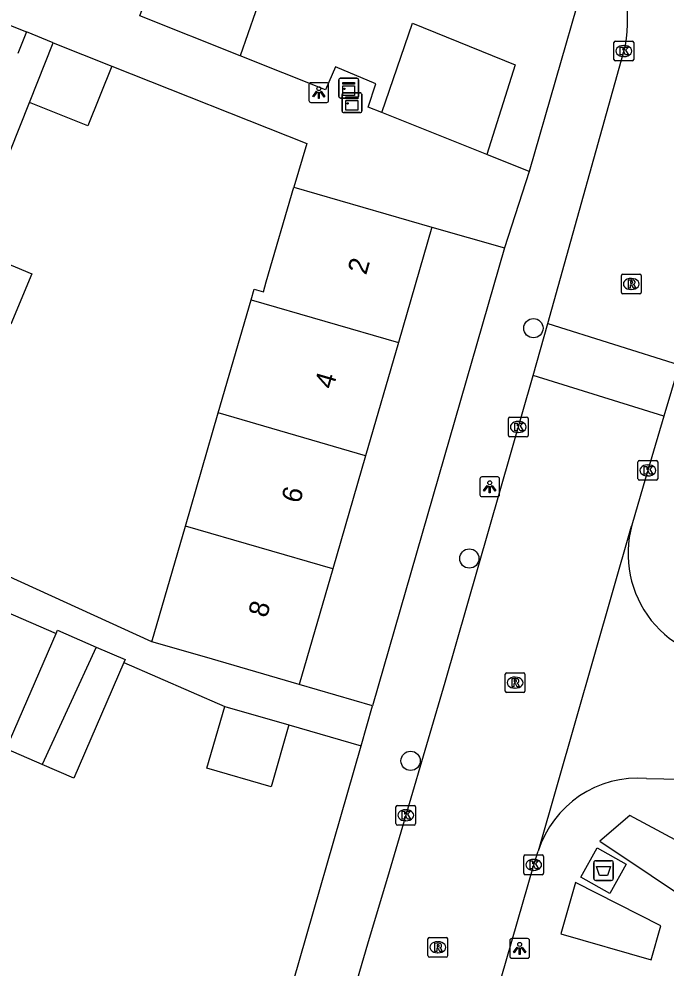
# Model space of a CAD drawing. Extents: x 159822 to 160765, y 380693 to 381634.
# Drawn here: x 160432.95 to 160465.76, y 381314.05 to 381362.17 of the extents above; entities that cross this region are included whole.
import ezdxf

# ---------------------------------------------------------------- set-up
doc = ezdxf.new("R2010")
doc.units = 0
for name, color, linetype in [('IMGEO_Afval_apart_plaats', 7, 'Continuous'), ('IMGEO_Boom', 7, 'Continuous'), ('IMGEO_Groenvoorziening', 7, 'Continuous'), ('IMGEO_Kast', 7, 'Continuous'), ('IMGEO_Kolk', 7, 'Continuous'), ('IMGEO_Lichtpunt', 7, 'Continuous'), ('IMGEO_Pand', 7, 'Continuous'), ('IMGEO_Pand_nummerreeks', 7, 'Continuous'), ('IMGEO_Rijbaan_lokaal_open', 7, 'Continuous'), ('IMGEO_Rioolput', 7, 'Continuous'), ('IMGEO_Voetpad_gesloten', 7, 'Continuous'), ('IMGEO_Voetpad_open', 7, 'Continuous')]:
    doc.layers.add(name, color=color, linetype=linetype)

msp = doc.modelspace()

# ---------------------------------------------------------------- linework, layer by layer
at = {"layer": 'IMGEO_Afval_apart_plaats'}
for p, q in [((160462.099, 381318.594), (160462.099, 381319.394)), ((160462.099, 381319.394), (160462.099, 381318.594)), ((160462.199, 381319.494), (160462.989, 381319.494)), ((160462.989, 381319.494), (160462.199, 381319.494)), ((160463.089, 381319.394), (160463.089, 381318.594)), ((160463.089, 381318.594), (160463.089, 381319.394)), ((160462.989, 381318.494), (160462.199, 381318.494)), ((160462.199, 381318.494), (160462.989, 381318.494))]:
    msp.add_line(p, q, dxfattribs=at)
msp.add_lwpolyline([(160462.242, 381319.208), (160462.946, 381319.208), (160462.797, 381318.738), (160462.391, 381318.738), (160462.242, 381319.208)], dxfattribs=at)
for centre, start, end in [((160462.199, 381319.394), 90, 180), ((160462.199, 381319.394), 90, 180), ((160462.989, 381319.394), 0, 90), ((160462.989, 381319.394), 360, 90), ((160462.199, 381318.594), 180, 270), ((160462.199, 381318.594), 180, 270), ((160462.989, 381318.594), 270, 0), ((160462.989, 381318.594), 270, 0)]:
    msp.add_arc(centre, 0.1, start, end, dxfattribs=at)
at = {"layer": 'IMGEO_Boom'}
for centre in [(160459.039, 381346.491), (160455.788, 381334.813), (160452.809, 381324.556)]:
    msp.add_circle(centre, 0.489, dxfattribs=at)
at = {"layer": 'IMGEO_Groenvoorziening'}
for points in [[(160439.079, 381362.321), (160440.708, 381366.743), (160445.727, 381364.769), (160444.164, 381360.293)], [(160451.35, 381357.426), (160452.902, 381361.958), (160458.116, 381359.85), (160456.669, 381355.304)]]:
    msp.add_lwpolyline(points, dxfattribs=at)
at = {"layer": 'IMGEO_Kast'}
for p, q in [((160449.17, 381358.234), (160449.17, 381359.075)), ((160449.17, 381359.075), (160449.17, 381358.234)), ((160449.245, 381359.159), (160450.086, 381359.159)), ((160450.086, 381359.159), (160449.245, 381359.159)), ((160450.17, 381359.084), (160450.17, 381358.243)), ((160450.17, 381358.243), (160450.17, 381359.084)), ((160450.095, 381358.159), (160449.254, 381358.159)), ((160449.254, 381358.159), (160450.095, 381358.159)), ((160449.333, 381357.497), (160449.333, 381358.338)), ((160449.333, 381358.338), (160449.333, 381357.497)), ((160449.408, 381358.422), (160450.249, 381358.422)), ((160450.249, 381358.422), (160449.408, 381358.422)), ((160450.333, 381358.347), (160450.333, 381357.506)), ((160450.333, 381357.506), (160450.333, 381358.347)), ((160450.258, 381357.422), (160449.417, 381357.422)), ((160449.417, 381357.422), (160450.258, 381357.422))]:
    msp.add_line(p, q, dxfattribs=at)
for points in [[(160449.365, 381358.949), (160449.965, 381358.949), (160449.965, 381358.864), (160449.365, 381358.864), (160449.365, 381358.949)], [(160449.365, 381358.774), (160449.965, 381358.774), (160449.965, 381358.285), (160449.365, 381358.285), (160449.365, 381358.774)], [(160449.528, 381358.212), (160450.128, 381358.212), (160450.128, 381358.127), (160449.528, 381358.127), (160449.528, 381358.212)], [(160449.528, 381358.037), (160450.128, 381358.037), (160450.128, 381357.548), (160449.528, 381357.548), (160449.528, 381358.037)]]:
    msp.add_lwpolyline(points, dxfattribs=at)
for centre in [(160449.449, 381358.623), (160449.612, 381357.886)]:
    msp.add_circle(centre, 0.0377, dxfattribs=at)
for centre, start, end in [((160449.248, 381359.081), 92.4484, 184.2845), ((160449.248, 381359.081), 92.4484, 184.2845), ((160450.092, 381359.081), 2.4484, 94.2845), ((160450.092, 381359.081), 2.4484, 94.2845), ((160449.248, 381358.237), 182.4484, 274.2845), ((160449.248, 381358.237), 182.4484, 274.2845), ((160449.411, 381358.344), 92.4484, 184.2845), ((160449.411, 381358.344), 92.4484, 184.2845), ((160450.092, 381358.237), 272.4484, 4.2845), ((160450.092, 381358.237), 272.4484, 4.2845), ((160450.255, 381358.344), 2.4484, 94.2845), ((160450.255, 381358.344), 2.4484, 94.2845), ((160449.411, 381357.5), 182.4484, 274.2845), ((160449.411, 381357.5), 182.4484, 274.2845), ((160450.255, 381357.5), 272.4484, 4.2845), ((160450.255, 381357.5), 272.4484, 4.2845)]:
    msp.add_arc(centre, 0.0779, start, end, dxfattribs=at)
at = {"layer": 'IMGEO_Kolk'}
for p, q in [((160463.123, 381360.116), (160463.123, 381360.968)), ((160463.198, 381361.042), (160464.05, 381361.042)), ((160464.124, 381360.968), (160464.124, 381360.116)), ((160463.611, 381360.822), (160463.636, 381360.822)), ((160464.05, 381360.042), (160463.198, 381360.042)), ((160463.634, 381360.262), (160463.609, 381360.262)), ((160457.768, 381341.058), (160457.768, 381341.91)), ((160457.843, 381341.984), (160458.695, 381341.984)), ((160458.256, 381341.764), (160458.281, 381341.764)), ((160458.769, 381341.91), (160458.769, 381341.058)), ((160458.279, 381341.204), (160458.254, 381341.204)), ((160458.695, 381340.984), (160457.843, 381340.984)), ((160464.417, 381339.783), (160465.269, 381339.783)), ((160464.342, 381338.857), (160464.342, 381339.709)), ((160464.83, 381339.563), (160464.855, 381339.563)), ((160465.343, 381339.709), (160465.343, 381338.857)), ((160465.269, 381338.783), (160464.417, 381338.783)), ((160464.853, 381339.003), (160464.828, 381339.003)), ((160452.063, 381321.373), (160452.063, 381322.225)), ((160452.138, 381322.299), (160452.99, 381322.299)), ((160452.551, 381322.079), (160452.576, 381322.079)), ((160453.064, 381322.225), (160453.064, 381321.373)), ((160452.574, 381321.519), (160452.549, 381321.519)), ((160452.99, 381321.299), (160452.138, 381321.299)), ((160458.552, 381318.858), (160458.552, 381319.71)), ((160458.627, 381319.784), (160459.479, 381319.784)), ((160459.04, 381319.564), (160459.065, 381319.564)), ((160459.553, 381319.71), (160459.553, 381318.858)), ((160459.479, 381318.784), (160458.627, 381318.784)), ((160459.063, 381319.004), (160459.038, 381319.004))]:
    msp.add_line(p, q, dxfattribs=at)
for points in [[(160463.123, 381360.116), (160463.123, 381360.968)], [(160463.198, 381361.042), (160464.05, 381361.042)], [(160464.124, 381360.968), (160464.124, 381360.116)], [(160463.444, 381360.742), (160463.567, 381360.742), (160463.567, 381360.591), (160463.697, 381360.742), (160463.861, 381360.742), (160463.715, 381360.591), (160463.868, 381360.342), (160463.716, 381360.342), (160463.631, 381360.506), (160463.567, 381360.439), (160463.567, 381360.342), (160463.444, 381360.342), (160463.444, 381360.742)], [(160464.05, 381360.042), (160463.198, 381360.042)], [(160457.768, 381341.058), (160457.768, 381341.91)], [(160457.843, 381341.984), (160458.695, 381341.984)], [(160458.089, 381341.684), (160458.212, 381341.684), (160458.212, 381341.533), (160458.342, 381341.684), (160458.506, 381341.684), (160458.36, 381341.533), (160458.513, 381341.284), (160458.361, 381341.284), (160458.276, 381341.448), (160458.212, 381341.381), (160458.212, 381341.284), (160458.089, 381341.284), (160458.089, 381341.684)], [(160458.769, 381341.91), (160458.769, 381341.058)], [(160458.695, 381340.984), (160457.843, 381340.984)], [(160464.417, 381339.783), (160465.269, 381339.783)], [(160464.342, 381338.857), (160464.342, 381339.709)], [(160464.663, 381339.483), (160464.786, 381339.483), (160464.786, 381339.332), (160464.916, 381339.483), (160465.08, 381339.483), (160464.934, 381339.332), (160465.087, 381339.083), (160464.935, 381339.083), (160464.85, 381339.247), (160464.786, 381339.18), (160464.786, 381339.083), (160464.663, 381339.083), (160464.663, 381339.483)], [(160465.343, 381339.709), (160465.343, 381338.857)], [(160465.269, 381338.783), (160464.417, 381338.783)], [(160452.063, 381321.373), (160452.063, 381322.225)], [(160452.138, 381322.299), (160452.99, 381322.299)], [(160452.384, 381321.999), (160452.507, 381321.999), (160452.507, 381321.848), (160452.637, 381321.999), (160452.801, 381321.999), (160452.655, 381321.848), (160452.808, 381321.599), (160452.656, 381321.599), (160452.571, 381321.763), (160452.507, 381321.696), (160452.507, 381321.599), (160452.384, 381321.599), (160452.384, 381321.999)], [(160453.064, 381322.225), (160453.064, 381321.373)], [(160452.99, 381321.299), (160452.138, 381321.299)], [(160458.552, 381318.858), (160458.552, 381319.71)], [(160458.627, 381319.784), (160459.479, 381319.784)], [(160459.553, 381319.71), (160459.553, 381318.858)], [(160458.873, 381319.484), (160458.996, 381319.484), (160458.996, 381319.333), (160459.126, 381319.484), (160459.29, 381319.484), (160459.144, 381319.333), (160459.297, 381319.084), (160459.145, 381319.084), (160459.06, 381319.248), (160458.996, 381319.181), (160458.996, 381319.084), (160458.873, 381319.084), (160458.873, 381319.484)], [(160459.479, 381318.784), (160458.627, 381318.784)]]:
    msp.add_lwpolyline(points, dxfattribs=at)
for centre, start, end in [((160463.2, 381360.966), 91.552, 178.448), ((160463.2, 381360.966), 91.552, 178.448), ((160464.048, 381360.966), 1.552, 88.448), ((160464.048, 381360.966), 1.552, 88.448), ((160463.2, 381360.118), 181.552, 268.448), ((160463.2, 381360.118), 181.552, 268.448), ((160464.048, 381360.118), 271.552, 358.448), ((160464.048, 381360.118), 271.552, 358.448), ((160457.845, 381341.908), 91.552, 178.448), ((160457.845, 381341.908), 91.552, 178.448), ((160458.693, 381341.908), 1.552, 88.448), ((160458.693, 381341.908), 1.552, 88.448), ((160457.845, 381341.06), 181.552, 268.448), ((160457.845, 381341.06), 181.552, 268.448), ((160458.693, 381341.06), 271.552, 358.448), ((160458.693, 381341.06), 271.552, 358.448), ((160464.419, 381339.707), 91.552, 178.448), ((160464.419, 381339.707), 91.552, 178.448), ((160465.267, 381339.707), 1.552, 88.448), ((160465.267, 381339.707), 1.552, 88.448), ((160464.419, 381338.859), 181.552, 268.448), ((160464.419, 381338.859), 181.552, 268.448), ((160465.267, 381338.859), 271.552, 358.448), ((160465.267, 381338.859), 271.552, 358.448), ((160452.14, 381322.223), 91.552, 178.448), ((160452.14, 381322.223), 91.552, 178.448), ((160452.988, 381322.223), 1.552, 88.448), ((160452.988, 381322.223), 1.552, 88.448), ((160452.14, 381321.375), 181.552, 268.448), ((160452.14, 381321.375), 181.552, 268.448), ((160452.988, 381321.375), 271.552, 358.448), ((160452.988, 381321.375), 271.552, 358.448), ((160458.629, 381319.708), 91.552, 178.448), ((160458.629, 381319.708), 91.552, 178.448), ((160459.477, 381319.708), 1.552, 88.448), ((160459.477, 381319.708), 1.552, 88.448), ((160458.629, 381318.86), 181.552, 268.448), ((160458.629, 381318.86), 181.552, 268.448), ((160459.477, 381318.86), 271.552, 358.448), ((160459.477, 381318.86), 271.552, 358.448)]:
    msp.add_arc(centre, 0.0765, start, end, dxfattribs=at)
for centre, major_axis, ratio, start_param, end_param in [((160463.61, 381360.542), (-0.387, 0.002), 0.722429, 4.712389, 7.853982), ((160463.635, 381360.542), (-0.39, 0.002), 0.717154, 1.570796, 4.712389), ((160458.255, 381341.484), (-0.387, 0.002), 0.722429, 4.712389, 7.853982), ((160458.28, 381341.484), (-0.39, 0.002), 0.717154, 1.570796, 4.712389), ((160464.829, 381339.283), (-0.387, 0.002), 0.722429, 4.712389, 7.853982), ((160464.854, 381339.283), (-0.39, 0.002), 0.717154, 1.570796, 4.712389), ((160452.55, 381321.799), (-0.387, 0.002), 0.722429, 4.712389, 7.853982), ((160452.575, 381321.799), (-0.39, 0.002), 0.717154, 1.570796, 4.712389), ((160459.039, 381319.284), (-0.387, 0.002), 0.722429, 4.712389, 7.853982), ((160459.064, 381319.284), (-0.39, 0.002), 0.717154, 1.570796, 4.712389)]:
    msp.add_ellipse(centre, major_axis=major_axis, ratio=ratio, start_param=start_param, end_param=end_param, dxfattribs=at)
at = {"layer": 'IMGEO_Lichtpunt'}
for p, q in [((160447.656, 381358.838), (160447.656, 381358.031)), ((160447.656, 381358.838), (160447.656, 381358.031)), ((160448.558, 381358.933), (160447.75, 381358.933)), ((160448.558, 381358.933), (160447.75, 381358.933)), ((160448.652, 381358.031), (160448.652, 381358.838)), ((160448.652, 381358.031), (160448.652, 381358.838)), ((160447.75, 381357.937), (160448.558, 381357.937)), ((160447.75, 381357.937), (160448.558, 381357.937)), ((160456.323, 381338.855), (160456.323, 381338.048)), ((160456.323, 381338.855), (160456.323, 381338.048)), ((160457.225, 381338.95), (160456.417, 381338.95)), ((160457.225, 381338.95), (160456.417, 381338.95)), ((160457.319, 381338.048), (160457.319, 381338.855)), ((160457.319, 381338.048), (160457.319, 381338.855)), ((160456.417, 381337.954), (160457.225, 381337.954)), ((160456.417, 381337.954), (160457.225, 381337.954)), ((160457.843, 381315.453), (160457.843, 381314.646)), ((160457.843, 381315.453), (160457.843, 381314.646)), ((160458.745, 381315.548), (160457.937, 381315.548)), ((160458.745, 381315.548), (160457.937, 381315.548)), ((160458.839, 381314.646), (160458.839, 381315.453)), ((160458.839, 381314.646), (160458.839, 381315.453)), ((160457.937, 381314.552), (160458.745, 381314.552)), ((160457.937, 381314.552), (160458.745, 381314.552))]:
    msp.add_line(p, q, dxfattribs=at)
for points in [[(160448.03, 381358.502), (160448.069, 381358.474), (160447.881, 381358.212), (160447.843, 381358.239), (160448.03, 381358.502)], [(160448.132, 381358.454), (160448.179, 381358.454), (160448.179, 381358.132), (160448.132, 381358.132), (160448.132, 381358.454)], [(160448.242, 381358.474), (160448.28, 381358.501), (160448.467, 381358.239), (160448.428, 381358.211), (160448.242, 381358.474)], [(160456.697, 381338.519), (160456.736, 381338.491), (160456.548, 381338.229), (160456.51, 381338.256), (160456.697, 381338.519)], [(160456.799, 381338.471), (160456.846, 381338.471), (160456.846, 381338.149), (160456.799, 381338.149), (160456.799, 381338.471)], [(160456.909, 381338.491), (160456.947, 381338.518), (160457.134, 381338.256), (160457.095, 381338.228), (160456.909, 381338.491)], [(160458.217, 381315.117), (160458.256, 381315.089), (160458.068, 381314.827), (160458.03, 381314.854), (160458.217, 381315.117)], [(160458.319, 381315.069), (160458.366, 381315.069), (160458.366, 381314.747), (160458.319, 381314.747), (160458.319, 381315.069)], [(160458.429, 381315.089), (160458.467, 381315.116), (160458.654, 381314.854), (160458.615, 381314.826), (160458.429, 381315.089)]]:
    msp.add_lwpolyline(points, dxfattribs=at)
for centre in [(160448.155, 381358.636), (160456.822, 381338.653), (160458.342, 381315.251)]:
    msp.add_circle(centre, 0.0994, dxfattribs=at)
for centre, start, end in [((160447.75, 381358.838), 90, 180), ((160447.75, 381358.838), 90, 180), ((160448.558, 381358.838), 0, 90), ((160448.558, 381358.838), 0, 90), ((160447.75, 381358.031), 180, 270), ((160447.75, 381358.031), 180, 270), ((160448.558, 381358.031), 270, 0), ((160448.558, 381358.031), 270, 360), ((160456.417, 381338.855), 90, 180), ((160456.417, 381338.855), 90, 180), ((160457.225, 381338.855), 0, 90), ((160457.225, 381338.855), 0, 90), ((160456.417, 381338.048), 180, 270), ((160456.417, 381338.048), 180, 270), ((160457.225, 381338.048), 270, 0), ((160457.225, 381338.048), 270, 360), ((160457.937, 381315.453), 90, 180), ((160457.937, 381315.453), 90, 180), ((160458.745, 381315.453), 0, 90), ((160458.745, 381315.453), 0, 90), ((160457.937, 381314.646), 180, 270), ((160457.937, 381314.646), 180, 270), ((160458.745, 381314.646), 270, 0), ((160458.745, 381314.646), 270, 360)]:
    msp.add_arc(centre, 0.0946, start, end, dxfattribs=at)
at = {"layer": 'IMGEO_Pand'}
for points in [[(160433.477, 381357.932), (160434.69, 381360.964)], [(160434.69, 381360.964), (160437.661, 381359.775)], [(160437.661, 381359.775), (160436.448, 381356.743), (160433.477, 381357.932)], [(160444.715, 381347.933), (160444.87, 381348.467), (160445.342, 381348.331), (160445.491, 381348.846), (160446.884, 381353.648)], [(160446.884, 381353.648), (160453.89, 381351.616)], [(160453.89, 381351.616), (160452.192, 381345.761)], [(160430.516, 381350.532), (160433.601, 381349.247), (160432.54, 381346.699)], [(160443.051, 381342.194), (160444.715, 381347.933)], [(160444.715, 381347.933), (160452.192, 381345.761)], [(160452.192, 381345.761), (160450.527, 381340.022)], [(160441.387, 381336.457), (160443.051, 381342.194)], [(160450.527, 381340.022), (160443.051, 381342.194)], [(160450.527, 381340.022), (160448.863, 381334.284)], [(160439.687, 381330.597), (160441.387, 381336.457)], [(160448.863, 381334.284), (160441.387, 381336.457)], [(160448.863, 381334.284), (160447.165, 381328.431)], [(160434.836, 381331.017), (160434.905, 381331.176), (160436.867, 381330.326)], [(160434.128, 381324.368), (160432.298, 381325.161), (160434.836, 381331.017)], [(160436.867, 381330.326), (160434.128, 381324.368)], [(160436.867, 381330.326), (160438.336, 381329.688), (160438.271, 381329.538)], [(160447.165, 381328.431), (160442.364, 381329.824), (160439.687, 381330.597)], [(160438.271, 381329.538), (160435.729, 381323.674), (160434.128, 381324.368)], [(160446.642, 381326.376), (160445.733, 381323.245), (160442.482, 381324.188), (160443.391, 381327.319)], [(160443.391, 381327.319), (160446.642, 381326.376)]]:
    msp.add_lwpolyline(points, dxfattribs=at)
at = {"layer": 'IMGEO_Rijbaan_lokaal_open'}
for points in [[(160459.777, 381346.733), (160463.704, 381360.823)], [(160459.02, 381344.1), (160459.777, 381346.733)], [(160459.777, 381346.733), (160466.426, 381344.637)], [(160466.426, 381344.637), (160465.648, 381342.023)], [(160447.107, 381303.084), (160449.383, 381311.002), (160450.643, 381315.276), (160451.733, 381318.945), (160454.554, 381328.548), (160459.02, 381344.1)], [(160465.648, 381342.023), (160459.02, 381344.1)], [(160465.648, 381342.023), (160464.597, 381338.49), (160464.037, 381336.508)], [(160464.037, 381336.508), (160464.002, 381336.43), (160459.275, 381319.973)], [(160464.766, 381323.667), (160476.305, 381323.435)], [(160453.806, 381301.044), (160459.052, 381319.285), (160459.275, 381319.973)]]:
    msp.add_lwpolyline(points, dxfattribs=at)
for centre, radius, start, end in [((160454.262, 381362.246), 9.549, 351.4314, 25.7828), ((160469.27, 381335.054), 5.431, 164.4691, 272.4533), ((160464.351, 381318.356), 5.327, 85.5271, 162.3333)]:
    msp.add_arc(centre, radius, start, end, dxfattribs=at)
at = {"layer": 'IMGEO_Rioolput'}
for p, q in [((160463.5, 381348.306), (160463.5, 381349.158)), ((160463.575, 381349.232), (160464.427, 381349.232)), ((160463.988, 381349.012), (160464.013, 381349.012)), ((160464.501, 381349.158), (160464.501, 381348.306)), ((160464.011, 381348.452), (160463.986, 381348.452)), ((160464.427, 381348.232), (160463.575, 381348.232)), ((160457.608, 381328.095), (160457.608, 381328.947)), ((160457.683, 381329.021), (160458.535, 381329.021)), ((160458.096, 381328.801), (160458.121, 381328.801)), ((160458.609, 381328.947), (160458.609, 381328.095)), ((160458.119, 381328.241), (160458.094, 381328.241)), ((160458.535, 381328.021), (160457.683, 381328.021)), ((160453.688, 381314.681), (160453.688, 381315.533)), ((160453.763, 381315.607), (160454.615, 381315.607)), ((160454.176, 381315.387), (160454.201, 381315.387)), ((160454.689, 381315.533), (160454.689, 381314.681)), ((160454.199, 381314.827), (160454.174, 381314.827)), ((160454.615, 381314.607), (160453.763, 381314.607))]:
    msp.add_line(p, q, dxfattribs=at)
for points in [[(160463.5, 381348.306), (160463.5, 381349.158)], [(160463.575, 381349.232), (160464.427, 381349.232)], [(160464.089, 381348.93), (160463.837, 381348.932), (160463.837, 381348.532)], [(160464.501, 381349.158), (160464.501, 381348.306)], [(160463.837, 381348.532), (160463.961, 381348.532), (160463.961, 381348.694), (160463.972, 381348.694)], [(160464.015, 381348.851), (160463.961, 381348.851), (160463.961, 381348.77)], [(160463.961, 381348.77), (160464.013, 381348.77)], [(160464.019, 381348.665), (160464.09, 381348.532), (160464.23, 381348.532), (160464.165, 381348.658)], [(160464.427, 381348.232), (160463.575, 381348.232)], [(160457.608, 381328.095), (160457.608, 381328.947)], [(160457.683, 381329.021), (160458.535, 381329.021)], [(160458.197, 381328.719), (160457.945, 381328.721), (160457.945, 381328.321)], [(160458.609, 381328.947), (160458.609, 381328.095)], [(160457.945, 381328.321), (160458.069, 381328.321), (160458.069, 381328.483), (160458.08, 381328.483)], [(160458.123, 381328.64), (160458.069, 381328.64), (160458.069, 381328.559)], [(160458.069, 381328.559), (160458.121, 381328.559)], [(160458.127, 381328.454), (160458.198, 381328.321), (160458.338, 381328.321), (160458.273, 381328.447)], [(160458.535, 381328.021), (160457.683, 381328.021)], [(160453.688, 381314.681), (160453.688, 381315.533)], [(160453.763, 381315.607), (160454.615, 381315.607)], [(160454.277, 381315.305), (160454.025, 381315.307), (160454.025, 381314.907)], [(160454.203, 381315.226), (160454.149, 381315.226), (160454.149, 381315.145)], [(160454.689, 381315.533), (160454.689, 381314.681)], [(160454.025, 381314.907), (160454.149, 381314.907), (160454.149, 381315.069), (160454.16, 381315.069)], [(160454.149, 381315.145), (160454.201, 381315.145)], [(160454.207, 381315.04), (160454.278, 381314.907), (160454.418, 381314.907), (160454.353, 381315.033)], [(160454.615, 381314.607), (160453.763, 381314.607)]]:
    msp.add_lwpolyline(points, dxfattribs=at)
for centre, radius, start, end in [((160463.577, 381349.156), 0.0765, 91.552, 178.448), ((160463.577, 381349.156), 0.0765, 91.552, 178.448), ((160464.088, 381348.82), 0.109, 350.3612, 89.416), ((160464.425, 381349.156), 0.0765, 1.552, 88.448), ((160464.425, 381349.156), 0.0765, 1.552, 88.448), ((160463.971, 381348.641), 0.0533, 26.0293, 88.6989), ((160463.997, 381348.959), 0.19, 274.7715, 282.9687), ((160464.021, 381348.755), 0.0964, 77.0061, 93.1865), ((160464.035, 381348.812), 0.0378, 276.6634, 79.6772), ((160464.086, 381348.82), 0.112, 277.5842, 350.9817), ((160464.07, 381348.605), 0.108, 29.5134, 73.7905), ((160463.577, 381348.308), 0.0765, 181.552, 268.448), ((160463.577, 381348.308), 0.0765, 181.552, 268.448), ((160464.425, 381348.308), 0.0765, 271.552, 358.448), ((160464.425, 381348.308), 0.0765, 271.552, 358.448), ((160457.685, 381328.945), 0.0765, 91.552, 178.448), ((160457.685, 381328.945), 0.0765, 91.552, 178.448), ((160458.196, 381328.609), 0.109, 350.3612, 89.416), ((160458.533, 381328.945), 0.0765, 1.552, 88.448), ((160458.533, 381328.945), 0.0765, 1.552, 88.448), ((160458.079, 381328.43), 0.0533, 26.0293, 88.6989), ((160458.105, 381328.748), 0.19, 274.7715, 282.9687), ((160458.129, 381328.544), 0.0964, 77.0061, 93.1865), ((160458.143, 381328.601), 0.0378, 276.6634, 79.6772), ((160458.194, 381328.609), 0.112, 277.5842, 350.9817), ((160458.178, 381328.394), 0.108, 29.5134, 73.7905), ((160457.685, 381328.097), 0.0765, 181.552, 268.448), ((160457.685, 381328.097), 0.0765, 181.552, 268.448), ((160458.533, 381328.097), 0.0765, 271.552, 358.448), ((160458.533, 381328.097), 0.0765, 271.552, 358.448), ((160453.765, 381315.531), 0.0765, 91.552, 178.448), ((160453.765, 381315.531), 0.0765, 91.552, 178.448), ((160454.209, 381315.13), 0.0964, 77.0061, 93.1865), ((160454.223, 381315.187), 0.0378, 276.6634, 79.6772), ((160454.276, 381315.195), 0.109, 350.3612, 89.416), ((160454.613, 381315.531), 0.0765, 1.552, 88.448), ((160454.613, 381315.531), 0.0765, 1.552, 88.448), ((160454.159, 381315.016), 0.0533, 26.0293, 88.6989), ((160454.185, 381315.334), 0.19, 274.7715, 282.9687), ((160454.274, 381315.195), 0.112, 277.5842, 350.9817), ((160454.258, 381314.98), 0.108, 29.5134, 73.7905), ((160453.765, 381314.683), 0.0765, 181.552, 268.448), ((160453.765, 381314.683), 0.0765, 181.552, 268.448), ((160454.613, 381314.683), 0.0765, 271.552, 358.448), ((160454.613, 381314.683), 0.0765, 271.552, 358.448)]:
    msp.add_arc(centre, radius, start, end, dxfattribs=at)
for centre, major_axis, ratio, start_param, end_param in [((160463.987, 381348.732), (-0.387, 0.002), 0.722429, 4.712389, 7.853982), ((160464.012, 381348.732), (-0.39, 0.002), 0.717154, 1.570796, 4.712389), ((160458.095, 381328.521), (-0.387, 0.002), 0.722429, 4.712389, 7.853982), ((160458.12, 381328.521), (-0.39, 0.002), 0.717154, 1.570796, 4.712389), ((160454.175, 381315.107), (-0.387, 0.002), 0.722429, 4.712389, 7.853982), ((160454.2, 381315.107), (-0.39, 0.002), 0.717154, 1.570796, 4.712389)]:
    msp.add_ellipse(centre, major_axis=major_axis, ratio=ratio, start_param=start_param, end_param=end_param, dxfattribs=at)
at = {"layer": 'IMGEO_Voetpad_gesloten'}
msp.add_lwpolyline([(160462.914, 381317.837), (160461.44, 381318.662), (160462.273, 381320.15), (160463.747, 381319.325), (160462.914, 381317.837)], dxfattribs=at)
at = {"layer": 'IMGEO_Voetpad_open'}
for points in [[(160394.343, 381377.031), (160433.321, 381361.509)], [(160461.779, 381366.216), (160461.98, 381365.487), (160461.884, 381365.081), (160461.49, 381363.709), (160458.829, 381354.443)], [(160444.164, 381360.293), (160439.079, 381362.321)], [(160433.321, 381361.509), (160432.886, 381360.423)], [(160434.69, 381360.964), (160433.321, 381361.509)], [(160451.35, 381357.426), (160450.664, 381357.7), (160451.054, 381358.878), (160449.008, 381359.745), (160448.489, 381358.567), (160444.164, 381360.293)], [(160437.661, 381359.775), (160447.541, 381355.853), (160446.884, 381353.648)], [(160430.516, 381350.532), (160433.477, 381357.932)], [(160456.669, 381355.304), (160451.35, 381357.426)], [(160458.829, 381354.443), (160456.669, 381355.304)], [(160458.829, 381354.443), (160457.564, 381350.566)], [(160453.89, 381351.616), (160457.564, 381350.566)], [(160457.564, 381350.566), (160450.883, 381327.352)], [(160439.687, 381330.597), (160427.97, 381335.938)], [(160427.879, 381334.013), (160434.836, 381331.017)], [(160438.271, 381329.538), (160443.391, 381327.319)], [(160450.883, 381327.352), (160447.165, 381328.431)], [(160450.297, 381325.316), (160450.883, 381327.352)], [(160446.642, 381326.376), (160450.297, 381325.316)], [(160442.693, 381298.896), (160450.297, 381325.316)], [(160463.933, 381321.79), (160462.402, 381320.49), (160467.61, 381317), (160471.051, 381317.964), (160463.933, 381321.79)], [(160461.167, 381318.387), (160460.421, 381315.782), (160465.018, 381314.468), (160465.498, 381316.195), (160461.167, 381318.387)]]:
    msp.add_lwpolyline(points, dxfattribs=at)

# ---------------------------------------------------------------- texts
at = {"layer": 'IMGEO_Pand_nummerreeks'}
for s, p in [('2', (160450.551, 381349.154)), ('4', (160448.871, 381343.359)), ('6', (160447.19, 381337.563)), ('8', (160445.509, 381331.77))]:
    msp.add_text(s, height=1, rotation=73.8248, dxfattribs=at).set_placement(p)

doc.saveas('drawing.dxf')
